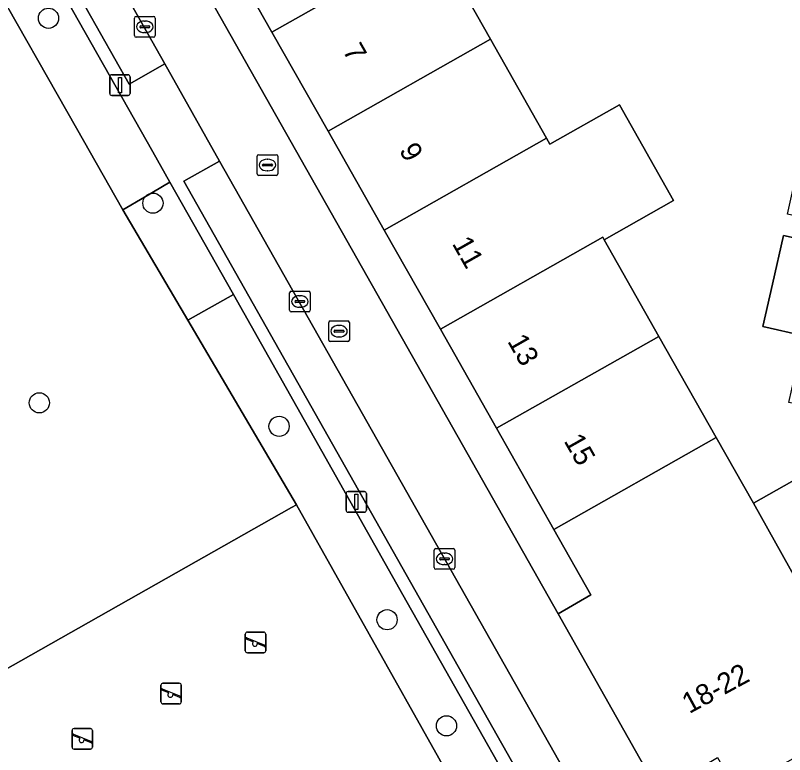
# Model space of a CAD drawing. Extents: x 160377 to 161131, y 383938 to 384853.
# Drawn here: x 160862.68 to 160899.95, y 384413.82 to 384449.67 of the extents above; entities that cross this region are included whole.
import ezdxf

# ---------------------------------------------------------------- set-up
doc = ezdxf.new("R2010")
doc.units = 0
for name, color, linetype in [('IMGEO_Boom', 7, 'Continuous'), ('IMGEO_Brandkraan', 7, 'Continuous'), ('IMGEO_Erf', 7, 'Continuous'), ('IMGEO_Groenvoorziening', 7, 'Continuous'), ('IMGEO_Kolk', 7, 'Continuous'), ('IMGEO_Lichtmast', 7, 'Continuous'), ('IMGEO_Pand', 7, 'Continuous'), ('IMGEO_Pand_nummerreeks', 7, 'Continuous'), ('IMGEO_Parkeervlak_open', 7, 'Continuous'), ('IMGEO_Rijbaan_lokaal_open', 7, 'Continuous'), ('IMGEO_Rioolput', 7, 'Continuous'), ('IMGEO_Speelvoorziening', 7, 'Continuous'), ('IMGEO_Terreindeel_zand', 7, 'Continuous'), ('IMGEO_Voetpad_open', 7, 'Continuous')]:
    doc.layers.add(name, color=color, linetype=linetype)

msp = doc.modelspace()

# ---------------------------------------------------------------- linework, layer by layer
at = {"layer": 'IMGEO_Boom'}
for centre in [(160864.28, 384449.528), (160869.342, 384440.561), (160863.835, 384430.88), (160875.454, 384429.742), (160880.686, 384420.366), (160883.564, 384415.22)]:
    msp.add_circle(centre, 0.489, dxfattribs=at)
at = {"layer": 'IMGEO_Brandkraan'}
for p, q in [((160874.39, 384441.985), (160874.39, 384442.837)), ((160874.465, 384442.911), (160875.317, 384442.911)), ((160875.391, 384442.837), (160875.391, 384441.985)), ((160874.649, 384442.405), (160874.649, 384442.417)), ((160874.692, 384442.454), (160875.09, 384442.454)), ((160874.878, 384442.691), (160874.903, 384442.691)), ((160875.133, 384442.417), (160875.133, 384442.405)), ((160875.087, 384442.368), (160874.689, 384442.368)), ((160874.901, 384442.131), (160874.876, 384442.131)), ((160875.317, 384441.911), (160874.465, 384441.911))]:
    msp.add_line(p, q, dxfattribs=at)
for points in [[(160874.39, 384441.985), (160874.39, 384442.837)], [(160874.465, 384442.911), (160875.317, 384442.911)], [(160875.391, 384442.837), (160875.391, 384441.985)], [(160875.317, 384441.911), (160874.465, 384441.911)]]:
    msp.add_lwpolyline(points, dxfattribs=at)
for centre, radius, start, end in [((160874.467, 384442.835), 0.0765, 91.552, 178.448), ((160874.467, 384442.835), 0.0765, 91.552, 178.448), ((160875.315, 384442.835), 0.0765, 1.552, 88.448), ((160875.315, 384442.835), 0.0765, 1.552, 88.448), ((160874.689, 384442.414), 0.0403, 85.8775, 175.7526), ((160874.686, 384442.404), 0.0366, 178.938, 274.7102), ((160875.09, 384442.411), 0.043, 264.8664, 352.4533), ((160875.094, 384442.416), 0.0386, 1.7309, 96.639), ((160874.467, 384441.987), 0.0765, 181.552, 268.448), ((160874.467, 384441.987), 0.0765, 181.552, 268.448), ((160875.315, 384441.987), 0.0765, 271.552, 358.448), ((160875.315, 384441.987), 0.0765, 271.552, 358.448)]:
    msp.add_arc(centre, radius, start, end, dxfattribs=at)
for centre, major_axis, ratio, start_param, end_param in [((160874.877, 384442.411), (-0.387, 0.002), 0.722429, 4.712389, 7.853982), ((160874.902, 384442.411), (-0.39, 0.002), 0.717154, 1.570796, 4.712389)]:
    msp.add_ellipse(centre, major_axis=major_axis, ratio=ratio, start_param=start_param, end_param=end_param, dxfattribs=at)
at = {"layer": 'IMGEO_Erf'}
msp.add_lwpolyline([(160888.971, 384420.658), (160890.559, 384421.58), (160888.768, 384424.743), (160885.99, 384429.648), (160883.27, 384434.45), (160880.55, 384439.253), (160877.83, 384444.056), (160875.11, 384448.858), (160872.39, 384453.661), (160869.67, 384458.463), (160866.881, 384463.387), (160865.148, 384466.447), (160863.586, 384465.548)], close=True, dxfattribs=at)
for points in [[(160882.977, 384453.314), (160885.697, 384448.511), (160888.417, 384443.708), (160888.577, 384443.426), (160891.943, 384445.333), (160894.568, 384440.699), (160891.201, 384438.792), (160893.857, 384434.103), (160896.637, 384429.194), (160898.438, 384426.014), (160903.159, 384428.677)], [(160906.499, 384451.573), (160905.708, 384447.973), (160907.663, 384447.541), (160906.693, 384443.157), (160905.723, 384438.779), (160903.795, 384439.205), (160903.586, 384438.165), (160905.492, 384437.736), (160904.512, 384433.309), (160902.588, 384433.742), (160901.975, 384430.562), (160900.162, 384430.905), (160900.884, 384434.127), (160898.898, 384434.575), (160899.363, 384436.636), (160899.895, 384438.997), (160901.874, 384438.551), (160902.104, 384439.58), (160900.089, 384440.026), (160901.059, 384444.404), (160902.029, 384448.788), (160904.065, 384448.337), (160904.7, 384451.172)]]:
    msp.add_lwpolyline(points, dxfattribs=at)
at = {"layer": 'IMGEO_Groenvoorziening'}
msp.add_lwpolyline([(160821.643, 384443.969), (160847.772, 384412.755), (160848.061, 384412.41), (160848.455, 384411.93), (160849.336, 384410.849), (160849.437, 384410.729), (160876.062, 384425.806), (160876.293, 384425.937), (160871.031, 384434.89), (160867.886, 384440.241), (160865.634, 384444.198), (160861.334, 384451.752), (160859.051, 384455.764), (160857.201, 384454.713), (160861.963, 384446.162), (160861.573, 384445.989), (160855.56, 384442.57), (160856.872, 384440.18), (160843.789, 384432.74), (160839.244, 384440.805), (160833.889, 384437.891), (160831.976, 384441.295)], dxfattribs=at)
for points in [[(160863.674, 384453.073), (160861.334, 384451.752), (160865.634, 384444.198), (160867.886, 384440.241), (160868.929, 384440.853), (160870.165, 384441.578), (160869.328, 384443.059)], [(160870.165, 384441.578), (160868.929, 384440.853), (160867.886, 384440.241), (160871.031, 384434.89), (160873.237, 384436.136)], [(160881.456, 384421.58), (160873.237, 384436.136), (160871.031, 384434.89), (160876.293, 384425.937), (160886.717, 384407.378), (160888.602, 384406.699), (160889.879, 384406.318), (160890.008, 384406.274), (160889.924, 384406.582)]]:
    msp.add_lwpolyline(points, close=True, dxfattribs=at)
at = {"layer": 'IMGEO_Kolk'}
for p, q in [((160868.446, 384448.687), (160868.446, 384449.539)), ((160868.521, 384449.613), (160869.373, 384449.613)), ((160869.447, 384449.539), (160869.447, 384448.687)), ((160868.705, 384449.107), (160868.705, 384449.119)), ((160868.748, 384449.156), (160869.146, 384449.156)), ((160868.934, 384449.393), (160868.959, 384449.393)), ((160869.189, 384449.119), (160869.189, 384449.107)), ((160869.143, 384449.07), (160868.745, 384449.07)), ((160868.957, 384448.833), (160868.932, 384448.833)), ((160869.373, 384448.613), (160868.521, 384448.613)), ((160875.962, 384435.367), (160875.962, 384436.219)), ((160876.037, 384436.293), (160876.889, 384436.293)), ((160876.45, 384436.073), (160876.475, 384436.073)), ((160876.963, 384436.219), (160876.963, 384435.367)), ((160876.221, 384435.787), (160876.221, 384435.799)), ((160876.659, 384435.75), (160876.261, 384435.75)), ((160876.264, 384435.836), (160876.662, 384435.836)), ((160876.705, 384435.799), (160876.705, 384435.787)), ((160876.473, 384435.513), (160876.448, 384435.513)), ((160876.889, 384435.293), (160876.037, 384435.293)), ((160883.045, 384423.816), (160883.897, 384423.816)), ((160882.97, 384422.89), (160882.97, 384423.742)), ((160883.458, 384423.596), (160883.483, 384423.596)), ((160883.971, 384423.742), (160883.971, 384422.89)), ((160883.229, 384423.31), (160883.229, 384423.322)), ((160883.667, 384423.273), (160883.269, 384423.273)), ((160883.272, 384423.359), (160883.67, 384423.359)), ((160883.481, 384423.036), (160883.456, 384423.036)), ((160883.713, 384423.322), (160883.713, 384423.31)), ((160883.897, 384422.816), (160883.045, 384422.816))]:
    msp.add_line(p, q, dxfattribs=at)
for points in [[(160868.446, 384448.687), (160868.446, 384449.539)], [(160868.521, 384449.613), (160869.373, 384449.613)], [(160869.447, 384449.539), (160869.447, 384448.687)], [(160869.373, 384448.613), (160868.521, 384448.613)], [(160875.962, 384435.367), (160875.962, 384436.219)], [(160876.037, 384436.293), (160876.889, 384436.293)], [(160876.963, 384436.219), (160876.963, 384435.367)], [(160876.889, 384435.293), (160876.037, 384435.293)], [(160883.045, 384423.816), (160883.897, 384423.816)], [(160882.97, 384422.89), (160882.97, 384423.742)], [(160883.971, 384423.742), (160883.971, 384422.89)], [(160883.897, 384422.816), (160883.045, 384422.816)]]:
    msp.add_lwpolyline(points, dxfattribs=at)
for centre, radius, start, end in [((160868.523, 384449.537), 0.0765, 91.552, 178.448), ((160868.523, 384449.537), 0.0765, 91.552, 178.448), ((160869.371, 384449.537), 0.0765, 1.552, 88.448), ((160869.371, 384449.537), 0.0765, 1.552, 88.448), ((160868.745, 384449.116), 0.0403, 85.8775, 175.7526), ((160869.15, 384449.118), 0.0386, 1.7309, 96.639), ((160868.742, 384449.106), 0.0366, 178.938, 274.7102), ((160869.146, 384449.113), 0.043, 264.8664, 352.4533), ((160868.523, 384448.689), 0.0765, 181.552, 268.448), ((160868.523, 384448.689), 0.0765, 181.552, 268.448), ((160869.371, 384448.689), 0.0765, 271.552, 358.448), ((160869.371, 384448.689), 0.0765, 271.552, 358.448), ((160876.039, 384436.217), 0.0765, 91.552, 178.448), ((160876.039, 384436.217), 0.0765, 91.552, 178.448), ((160876.887, 384436.217), 0.0765, 1.552, 88.448), ((160876.887, 384436.217), 0.0765, 1.552, 88.448), ((160876.261, 384435.796), 0.0403, 85.8775, 175.7526), ((160876.258, 384435.786), 0.0366, 178.938, 274.7102), ((160876.662, 384435.793), 0.043, 264.8664, 352.4533), ((160876.666, 384435.798), 0.0386, 1.7309, 96.639), ((160876.039, 384435.369), 0.0765, 181.552, 268.448), ((160876.039, 384435.369), 0.0765, 181.552, 268.448), ((160876.887, 384435.369), 0.0765, 271.552, 358.448), ((160876.887, 384435.369), 0.0765, 271.552, 358.448), ((160883.047, 384423.74), 0.0765, 91.552, 178.448), ((160883.047, 384423.74), 0.0765, 91.552, 178.448), ((160883.895, 384423.74), 0.0765, 1.552, 88.448), ((160883.895, 384423.74), 0.0765, 1.552, 88.448), ((160883.269, 384423.319), 0.0403, 85.8775, 175.7526), ((160883.266, 384423.309), 0.0366, 178.938, 274.7102), ((160883.67, 384423.316), 0.043, 264.8664, 352.4533), ((160883.674, 384423.321), 0.0386, 1.7309, 96.639), ((160883.047, 384422.892), 0.0765, 181.552, 268.448), ((160883.047, 384422.892), 0.0765, 181.552, 268.448), ((160883.895, 384422.892), 0.0765, 271.552, 358.448), ((160883.895, 384422.892), 0.0765, 271.552, 358.448)]:
    msp.add_arc(centre, radius, start, end, dxfattribs=at)
for centre, major_axis, ratio, start_param, end_param in [((160868.933, 384449.113), (-0.387, 0.002), 0.722429, 4.712389, 7.853982), ((160868.958, 384449.113), (-0.39, 0.002), 0.717154, 1.570796, 4.712389), ((160876.449, 384435.793), (-0.387, 0.002), 0.722429, 4.712389, 7.853982), ((160876.474, 384435.793), (-0.39, 0.002), 0.717154, 1.570796, 4.712389), ((160883.457, 384423.316), (-0.387, 0.002), 0.722429, 4.712389, 7.853982), ((160883.482, 384423.316), (-0.39, 0.002), 0.717154, 1.570796, 4.712389)]:
    msp.add_ellipse(centre, major_axis=major_axis, ratio=ratio, start_param=start_param, end_param=end_param, dxfattribs=at)
at = {"layer": 'IMGEO_Lichtmast'}
for p, q in [((160867.245, 384445.886), (160867.245, 384446.686)), ((160867.245, 384446.686), (160867.245, 384445.886)), ((160867.345, 384446.786), (160868.135, 384446.786)), ((160868.135, 384446.786), (160867.345, 384446.786)), ((160868.235, 384446.686), (160868.235, 384445.886)), ((160868.235, 384445.886), (160868.235, 384446.686)), ((160868.135, 384445.786), (160867.345, 384445.786)), ((160867.345, 384445.786), (160868.135, 384445.786)), ((160878.697, 384425.678), (160878.697, 384426.478)), ((160878.697, 384426.478), (160878.697, 384425.678)), ((160878.797, 384426.578), (160879.587, 384426.578)), ((160879.587, 384426.578), (160878.797, 384426.578)), ((160879.687, 384426.478), (160879.687, 384425.678)), ((160879.687, 384425.678), (160879.687, 384426.478)), ((160879.587, 384425.578), (160878.797, 384425.578)), ((160878.797, 384425.578), (160879.587, 384425.578))]:
    msp.add_line(p, q, dxfattribs=at)
for points in [[(160867.665, 384446.661), (160867.815, 384446.661), (160867.815, 384445.911), (160867.665, 384445.911), (160867.665, 384446.661)], [(160879.117, 384426.453), (160879.267, 384426.453), (160879.267, 384425.703), (160879.117, 384425.703), (160879.117, 384426.453)]]:
    msp.add_lwpolyline(points, dxfattribs=at)
for centre, start, end in [((160867.345, 384446.686), 90, 180), ((160867.345, 384446.686), 90, 180), ((160868.135, 384446.686), 0, 90), ((160868.135, 384446.686), 360, 90), ((160867.345, 384445.886), 180, 270), ((160867.345, 384445.886), 180, 270), ((160868.135, 384445.886), 270, 0), ((160868.135, 384445.886), 270, 0), ((160878.797, 384426.478), 90, 180), ((160878.797, 384426.478), 90, 180), ((160879.587, 384426.478), 0, 90), ((160879.587, 384426.478), 360, 90), ((160878.797, 384425.678), 180, 270), ((160878.797, 384425.678), 180, 270), ((160879.587, 384425.678), 270, 0), ((160879.587, 384425.678), 270, 0)]:
    msp.add_arc(centre, 0.1, start, end, dxfattribs=at)
at = {"layer": 'IMGEO_Pand'}
for points in [[(160875.11, 384448.858), (160882.977, 384453.314), (160880.257, 384458.117), (160872.39, 384453.661)], [(160875.11, 384448.858), (160877.83, 384444.056), (160885.697, 384448.511), (160882.977, 384453.314)], [(160880.55, 384439.253), (160888.417, 384443.708), (160885.697, 384448.511), (160877.83, 384444.056)], [(160888.577, 384443.426), (160888.417, 384443.708), (160880.55, 384439.253), (160883.27, 384434.45), (160891.137, 384438.906), (160891.201, 384438.792), (160894.568, 384440.699), (160891.943, 384445.333)], [(160891.201, 384438.792), (160891.137, 384438.906), (160883.27, 384434.45), (160885.99, 384429.648), (160893.857, 384434.103)], [(160901.874, 384438.551), (160899.895, 384438.997), (160899.363, 384436.636), (160898.898, 384434.575), (160900.884, 384434.127), (160900.992, 384434.103), (160901.989, 384438.525)], [(160888.768, 384424.743), (160896.637, 384429.194), (160893.857, 384434.103), (160885.99, 384429.648)], [(160898.438, 384426.014), (160896.637, 384429.194), (160888.768, 384424.743), (160890.559, 384421.58), (160888.971, 384420.658), (160893.858, 384412.005), (160895.422, 384412.931), (160896.698, 384413.687), (160897.612, 384412.078), (160902.858, 384415.036), (160901.996, 384416.572), (160903.303, 384417.313)], [(160898.438, 384426.014), (160903.303, 384417.313), (160908.024, 384419.991), (160903.534, 384427.994), (160903.159, 384428.677)]]:
    msp.add_lwpolyline(points, close=True, dxfattribs=at)
at = {"layer": 'IMGEO_Parkeervlak_open'}
for points in [[(160861.934, 384457.403), (160868.19, 384446.337), (160869.914, 384447.324), (160854.821, 384474.047), (160853.069, 384473.086), (160861.199, 384458.703)], [(160872.559, 384442.596), (160870.84, 384441.635), (160891.341, 384405.345), (160893.081, 384406.328)]]:
    msp.add_lwpolyline(points, close=True, dxfattribs=at)
at = {"layer": 'IMGEO_Rijbaan_lokaal_open'}
msp.add_lwpolyline([(160888.971, 384420.658), (160863.586, 384465.548), (160858.704, 384474.196), (160858.039, 384475.393), (160857.703, 384476.351), (160852.23, 384473.351), (160852.393, 384473.054), (160852.538, 384472.797), (160853.069, 384473.086), (160854.821, 384474.047), (160869.914, 384447.324), (160872.559, 384442.596), (160893.081, 384406.328), (160891.341, 384405.345), (160890.81, 384405.032), (160891.11, 384404.472), (160896.429, 384407.494), (160893.858, 384412.005)], close=True, dxfattribs=at)
at = {"layer": 'IMGEO_Rioolput'}
for p, q in [((160877.858, 384433.928), (160877.858, 384434.78)), ((160877.933, 384434.854), (160878.785, 384434.854)), ((160878.346, 384434.634), (160878.371, 384434.634)), ((160878.859, 384434.78), (160878.859, 384433.928)), ((160878.117, 384434.348), (160878.117, 384434.36)), ((160878.555, 384434.311), (160878.157, 384434.311)), ((160878.16, 384434.397), (160878.558, 384434.397)), ((160878.601, 384434.36), (160878.601, 384434.348)), ((160878.785, 384433.854), (160877.933, 384433.854)), ((160878.369, 384434.074), (160878.344, 384434.074))]:
    msp.add_line(p, q, dxfattribs=at)
for points in [[(160877.858, 384433.928), (160877.858, 384434.78)], [(160877.933, 384434.854), (160878.785, 384434.854)], [(160878.859, 384434.78), (160878.859, 384433.928)], [(160878.785, 384433.854), (160877.933, 384433.854)]]:
    msp.add_lwpolyline(points, dxfattribs=at)
for centre, radius, start, end in [((160877.935, 384434.778), 0.0765, 91.552, 178.448), ((160877.935, 384434.778), 0.0765, 91.552, 178.448), ((160878.783, 384434.778), 0.0765, 1.552, 88.448), ((160878.783, 384434.778), 0.0765, 1.552, 88.448), ((160878.157, 384434.357), 0.0403, 85.8775, 175.7526), ((160878.154, 384434.347), 0.0366, 178.938, 274.7102), ((160878.558, 384434.354), 0.043, 264.8664, 352.4533), ((160878.562, 384434.359), 0.0386, 1.7309, 96.639), ((160877.935, 384433.93), 0.0765, 181.552, 268.448), ((160877.935, 384433.93), 0.0765, 181.552, 268.448), ((160878.783, 384433.93), 0.0765, 271.552, 358.448), ((160878.783, 384433.93), 0.0765, 271.552, 358.448)]:
    msp.add_arc(centre, radius, start, end, dxfattribs=at)
for centre, major_axis, ratio, start_param, end_param in [((160878.345, 384434.354), (-0.387, 0.002), 0.722429, 4.712389, 7.853982), ((160878.37, 384434.354), (-0.39, 0.002), 0.717154, 1.570796, 4.712389)]:
    msp.add_ellipse(centre, major_axis=major_axis, ratio=ratio, start_param=start_param, end_param=end_param, dxfattribs=at)
at = {"layer": 'IMGEO_Speelvoorziening'}
for p, q in [((160873.818, 384418.862), (160873.818, 384419.662)), ((160873.818, 384419.662), (160873.818, 384418.862)), ((160873.918, 384419.762), (160874.708, 384419.762)), ((160874.708, 384419.762), (160873.918, 384419.762)), ((160874.808, 384419.662), (160874.808, 384418.862)), ((160874.808, 384418.862), (160874.808, 384419.662)), ((160874.201, 384419.29), (160873.862, 384419.427)), ((160873.887, 384419.487), (160874.763, 384419.134)), ((160874.739, 384419.074), (160874.399, 384419.211)), ((160874.708, 384418.762), (160873.918, 384418.762)), ((160873.918, 384418.762), (160874.708, 384418.762)), ((160869.725, 384416.385), (160869.725, 384417.185)), ((160869.725, 384417.185), (160869.725, 384416.385)), ((160869.825, 384417.285), (160870.615, 384417.285)), ((160870.615, 384417.285), (160869.825, 384417.285)), ((160870.715, 384417.185), (160870.715, 384416.385)), ((160870.715, 384416.385), (160870.715, 384417.185)), ((160870.108, 384416.813), (160869.769, 384416.95)), ((160869.794, 384417.01), (160870.67, 384416.657)), ((160870.646, 384416.597), (160870.306, 384416.734)), ((160870.615, 384416.285), (160869.825, 384416.285)), ((160869.825, 384416.285), (160870.615, 384416.285)), ((160865.419, 384414.19), (160865.419, 384414.99)), ((160865.419, 384414.99), (160865.419, 384414.19)), ((160865.488, 384414.815), (160866.364, 384414.462)), ((160865.519, 384415.09), (160866.309, 384415.09)), ((160866.309, 384415.09), (160865.519, 384415.09)), ((160866.409, 384414.99), (160866.409, 384414.19)), ((160866.409, 384414.19), (160866.409, 384414.99)), ((160865.802, 384414.618), (160865.463, 384414.755)), ((160866.34, 384414.402), (160866, 384414.539)), ((160866.309, 384414.09), (160865.519, 384414.09)), ((160865.519, 384414.09), (160866.309, 384414.09))]:
    msp.add_line(p, q, dxfattribs=at)
for centre, radius, start, end in [((160873.918, 384419.662), 0.1, 90, 180), ((160873.918, 384419.662), 0.1, 90, 180), ((160874.708, 384419.662), 0.1, 0, 90), ((160874.708, 384419.662), 0.1, 360, 90), ((160873.875, 384419.457), 0.0327, 68.078, 248.078), ((160874.28, 384419.2), 0.12, 130.9928, 5.1632), ((160874.751, 384419.104), 0.0327, 248.078, 68.078), ((160873.918, 384418.862), 0.1, 180, 270), ((160873.918, 384418.862), 0.1, 180, 270), ((160874.708, 384418.862), 0.1, 270, 0), ((160874.708, 384418.862), 0.1, 270, 0), ((160869.825, 384417.185), 0.1, 90, 180), ((160869.825, 384417.185), 0.1, 90, 180), ((160870.615, 384417.185), 0.1, 0, 90), ((160870.615, 384417.185), 0.1, 360, 90), ((160869.782, 384416.98), 0.0327, 68.078, 248.078), ((160870.187, 384416.723), 0.12, 130.9928, 5.1632), ((160869.825, 384416.385), 0.1, 180, 270), ((160869.825, 384416.385), 0.1, 180, 270), ((160870.615, 384416.385), 0.1, 270, 0), ((160870.615, 384416.385), 0.1, 270, 0), ((160870.658, 384416.627), 0.0327, 248.078, 68.078), ((160865.519, 384414.99), 0.1, 90, 180), ((160865.519, 384414.99), 0.1, 90, 180), ((160865.476, 384414.785), 0.0327, 68.078, 248.078), ((160866.309, 384414.99), 0.1, 0, 90), ((160866.309, 384414.99), 0.1, 360, 90), ((160865.881, 384414.528), 0.12, 130.9928, 5.1632), ((160866.352, 384414.432), 0.0327, 248.078, 68.078), ((160865.519, 384414.19), 0.1, 180, 270), ((160865.519, 384414.19), 0.1, 180, 270), ((160866.309, 384414.19), 0.1, 270, 0), ((160866.309, 384414.19), 0.1, 270, 0)]:
    msp.add_arc(centre, radius, start, end, dxfattribs=at)
at = {"layer": 'IMGEO_Terreindeel_zand'}
msp.add_lwpolyline([(160886.335, 384407.515), (160886.717, 384407.378), (160876.293, 384425.937), (160876.062, 384425.806), (160849.437, 384410.729), (160849.575, 384410.565), (160855.827, 384403.12)], dxfattribs=at)
at = {"layer": 'IMGEO_Voetpad_open'}
for points in [[(160870.84, 384441.635), (160872.559, 384442.596), (160869.914, 384447.324), (160868.19, 384446.337), (160861.934, 384457.403), (160861.401, 384457.099), (160863.674, 384453.073), (160869.328, 384443.059), (160870.165, 384441.578), (160873.237, 384436.136), (160881.456, 384421.58), (160889.924, 384406.582), (160890.008, 384406.274)], [(160889.429, 384404.346), (160889.284, 384404.211), (160890.81, 384405.032), (160891.341, 384405.345), (160870.84, 384441.635)]]:
    msp.add_lwpolyline(points, dxfattribs=at)

# ---------------------------------------------------------------- texts
at = {"layer": 'IMGEO_Pand_nummerreeks'}
for s, rotation, p in [('7', 299.5261, (160878.513, 384447.962)), ('9', 299.5261, (160881.249, 384443.132)), ('11', 299.5243, (160883.815, 384438.602)), ('13', 299.5243, (160886.495, 384433.871)), ('15', 299.5261, (160889.23, 384429.039)), ('18-22', 28.5703, (160895.329, 384415.787))]:
    msp.add_text(s, height=1, rotation=rotation, dxfattribs=at).set_placement(p)

doc.saveas('drawing.dxf')
